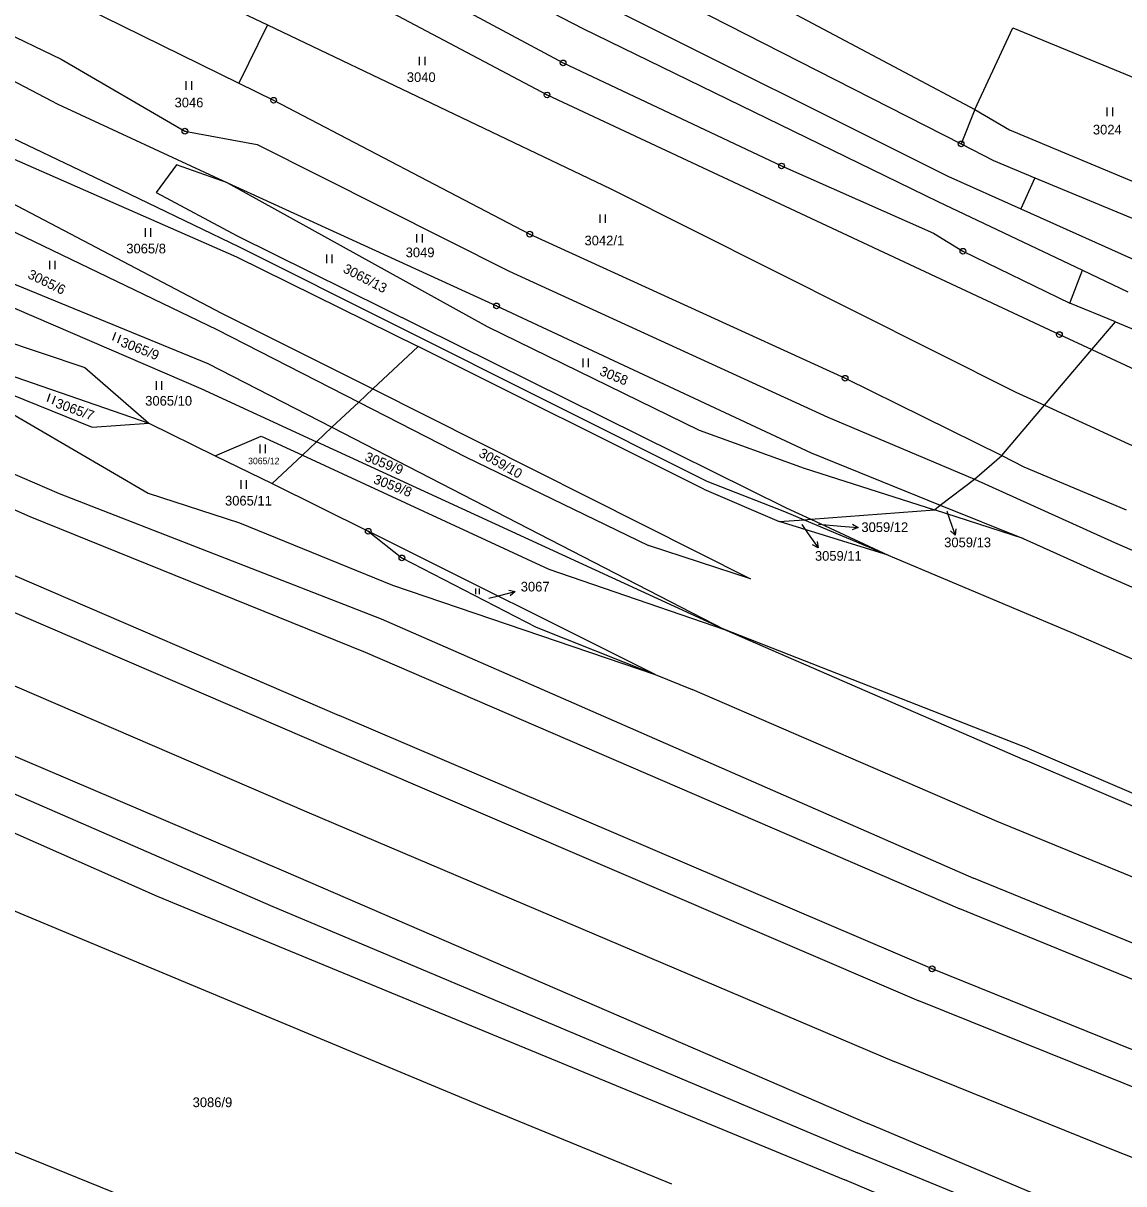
# Model space of a CAD drawing. Extents: x -593183 to -588034, y -1130415 to -1124994.
# Drawn here: x -591952.4 to -591759.3, y -1127134.1 to -1126930.4 of the extents above; entities that cross this region are included whole.
import ezdxf

# ---------------------------------------------------------------- set-up
doc = ezdxf.new("R2010")
doc.units = 0
for name, color, linetype in [('Vrstva 1', 7, 'Continuous'), ('Vrstva 16', 7, 'Continuous'), ('Vrstva 18', 7, 'Continuous'), ('Vrstva 24', 7, 'Continuous'), ('Vrstva 25', 7, 'Continuous')]:
    doc.layers.add(name, color=color, linetype=linetype)

msp = doc.modelspace()

# ---------------------------------------------------------------- linework, layer by layer
at = {"layer": 'Vrstva 1'}
for p, q in [((-591906.83, -1126903.87), (-591854.2, -1126931.36)), ((-591910.68, -1126908.83), (-591857.64, -1126937.37)), ((-592009.31, -1126911.59), (-591946.32, -1126944.63)), ((-591914.77, -1126914.16), (-591860.47, -1126943)), ((-591843.05, -1126914.9), (-591785.43, -1126945.55)), ((-591987.87, -1126916.6), (-591945.71, -1126936.7)), ((-591846.98, -1126921.41), (-591787.81, -1126951.58)), ((-591953.51, -1126921.75), (-591914.54, -1126940.93)), ((-591922.28, -1126924.61), (-591909.51, -1126930.71)), ((-591851.26, -1126926.71), (-591790.16, -1126957.25)), ((-591909.51, -1126930.71), (-591914.54, -1126940.93)), ((-591909.51, -1126930.71), (-591849.27, -1126959.48)), ((-591854.2, -1126931.36), (-591791.92, -1126961.7)), ((-591785.43, -1126945.55), (-591778.76, -1126931.19)), ((-591778.76, -1126931.19), (-591744.4, -1126945.38)), ((-591987.92, -1126934.59), (-591938.51, -1126958.07)), ((-591945.71, -1126936.7), (-591924.01, -1126949.35)), ((-591857.64, -1126937.37), (-591819.32, -1126955.46)), ((-591983.77, -1126941.24), (-591914.93, -1126971.39)), ((-591914.54, -1126940.93), (-591908.44, -1126943.93)), ((-591908.44, -1126943.93), (-591863.5, -1126967.43)), ((-591860.47, -1126943), (-591770.57, -1126985.05)), ((-591946.32, -1126944.63), (-591916.56, -1126958.44)), ((-591785.43, -1126945.55), (-591787.81, -1126951.58)), ((-591785.43, -1126945.55), (-591779.3, -1126949.13)), ((-591924.01, -1126949.35), (-591911.3, -1126951.67)), ((-591779.3, -1126949.13), (-591747.64, -1126962.36)), ((-591987.4, -1126950.93), (-591918.39, -1126984.15)), ((-591911.3, -1126951.67), (-591867.14, -1126973.94)), ((-591787.81, -1126951.58), (-591782.13, -1126954.51)), ((-591970.64, -1126953.47), (-591917.61, -1126981.27)), ((-591925.5, -1126955.24), (-591929.04, -1126960.13)), ((-591916.56, -1126958.44), (-591925.5, -1126955.24)), ((-591819.32, -1126955.46), (-591792.64, -1126967.24)), ((-591782.13, -1126954.51), (-591774.89, -1126957.52)), ((-591938.51, -1126958.07), (-591914.46, -1126969.67)), ((-591790.16, -1126957.25), (-591777.33, -1126962.99)), ((-591774.89, -1126957.52), (-591777.33, -1126962.99)), ((-591774.89, -1126957.52), (-591753.32, -1126966.51)), ((-591929.04, -1126960.13), (-591914.83, -1126967.71)), ((-591916.56, -1126958.44), (-591869.33, -1126980.01)), ((-591916.56, -1126958.44), (-591870.99, -1126983.65)), ((-591849.27, -1126959.48), (-591778.19, -1126995.14)), ((-591791.92, -1126961.7), (-591766.52, -1126973.76)), ((-591777.33, -1126962.99), (-591756.34, -1126972.38)), ((-591980.38, -1126965.41), (-591920, -1126990.1)), ((-591986.58, -1126966.37), (-591921.2, -1126994.51)), ((-591914.83, -1126967.71), (-591818.51, -1127015.45)), ((-591863.5, -1126967.43), (-591808.16, -1126992.72)), ((-591792.64, -1126967.24), (-591787.5, -1126970.43)), ((-591914.46, -1126969.67), (-591832.42, -1127010.79)), ((-591787.5, -1126970.43), (-591768.73, -1126979.55)), ((-591914.93, -1126971.39), (-591883.1, -1126987.12)), ((-591867.14, -1126973.94), (-591811.18, -1126999.52)), ((-591768.73, -1126979.55), (-591766.52, -1126973.76)), ((-591766.52, -1126973.76), (-591758.57, -1126977.54)), ((-591869.33, -1126980.01), (-591814.14, -1127005.83)), ((-591760.75, -1126982.8), (-591768.73, -1126979.55)), ((-591917.61, -1126981.27), (-591891.06, -1126994.6)), ((-591965.7, -1126982.73), (-591941.58, -1126990.81)), ((-591918.39, -1126984.15), (-591893.51, -1126996.91)), ((-591870.99, -1126983.65), (-591833.75, -1127001.83)), ((-591764.9, -1126987.68), (-591760.75, -1126982.8)), ((-591760.75, -1126982.8), (-591655.9, -1127026.53)), ((-591974.32, -1126985.36), (-591930.33, -1127000.6)), ((-591770.57, -1126985.05), (-591764.9, -1126987.68)), ((-591972.37, -1126988.38), (-591940.27, -1127001.3)), ((-591972.37, -1126988.38), (-591930.45, -1127012.9)), ((-591883.1, -1126987.12), (-591891.06, -1126994.6)), ((-591832.96, -1127012.19), (-591883.1, -1126987.12)), ((-591773.18, -1126997.44), (-591764.9, -1126987.68)), ((-591764.9, -1126987.68), (-591735.34, -1127001.4)), ((-591920, -1126990.1), (-591898.21, -1127001.32)), ((-591941.58, -1126990.81), (-591930.33, -1127000.6)), ((-591808.16, -1126992.72), (-591780.68, -1127006.27)), ((-591988.2, -1126994.75), (-591946.09, -1127012.96)), ((-591921.2, -1126994.51), (-591900.9, -1127003.86)), ((-591891.06, -1126994.6), (-591893.51, -1126996.91)), ((-591891.06, -1126994.6), (-591824.78, -1127027.89)), ((-591893.51, -1126996.91), (-591898.21, -1127001.32)), ((-591893.51, -1126996.91), (-591874.68, -1127006.56)), ((-591778.19, -1126995.14), (-591773.18, -1126997.44)), ((-591994.82, -1126998.07), (-591951.19, -1127016.96)), ((-591780.68, -1127006.27), (-591773.18, -1126997.44)), ((-591773.18, -1126997.44), (-591754.78, -1127005.9)), ((-591940.27, -1127001.3), (-591930.33, -1127000.6)), ((-591930.33, -1127000.6), (-591918.69, -1127006.34)), ((-591811.18, -1126999.52), (-591785.47, -1127010.44)), ((-591918.69, -1127006.34), (-591910.6, -1127002.86)), ((-591910.6, -1127002.86), (-591903.39, -1127006.2)), ((-591898.21, -1127001.32), (-591900.9, -1127003.86)), ((-591898.21, -1127001.32), (-591829.3, -1127036.82)), ((-591833.75, -1127001.83), (-591815.35, -1127008.48)), ((-591900.9, -1127003.86), (-591903.39, -1127006.2)), ((-591829.3, -1127036.82), (-591900.9, -1127003.86)), ((-591918.69, -1127006.34), (-591908.67, -1127011.16)), ((-591903.39, -1127006.2), (-591908.67, -1127011.16)), ((-591903.39, -1127006.2), (-591860.13, -1127026.24)), ((-591874.68, -1127006.56), (-591842.65, -1127022.04)), ((-591814.14, -1127005.83), (-591791.46, -1127014.97)), ((-591785.47, -1127010.44), (-591780.68, -1127006.27)), ((-591780.68, -1127006.27), (-591776.79, -1127008.24)), ((-591998.82, -1127008.02), (-591896.95, -1127051.88)), ((-591815.35, -1127008.48), (-591792.48, -1127015.79)), ((-591776.79, -1127008.24), (-591758.84, -1127015.8)), ((-591908.67, -1127011.16), (-591891.84, -1127019.57)), ((-591832.42, -1127010.79), (-591818.8, -1127016.08)), ((-591791.46, -1127014.97), (-591785.47, -1127010.44)), ((-591785.47, -1127010.44), (-591760.88, -1127021.54)), ((-591946.09, -1127012.96), (-591889.58, -1127034.92)), ((-591930.45, -1127012.9), (-591914.4, -1127018.06)), ((-591832.96, -1127012.19), (-591819.71, -1127017.88)), ((-592001.03, -1127013.52), (-591898.48, -1127057.69)), ((-591792.48, -1127015.79), (-591791.46, -1127014.97)), ((-591791.46, -1127014.97), (-591776.92, -1127020.83)), ((-591951.19, -1127016.96), (-591892.35, -1127040.76)), ((-591818.8, -1127016.08), (-591815.33, -1127017.54)), ((-591818.51, -1127015.45), (-591814.19, -1127017.46)), ((-591814.19, -1127017.46), (-591792.48, -1127015.79)), ((-591776.92, -1127020.83), (-591792.48, -1127015.79)), ((-591914.4, -1127018.06), (-591887.58, -1127029.05)), ((-591819.71, -1127017.88), (-591815.33, -1127017.54)), ((-591800.6, -1127023.77), (-591819.71, -1127017.88)), ((-591815.33, -1127017.54), (-591814.19, -1127017.46)), ((-591815.33, -1127017.54), (-591800.6, -1127023.77)), ((-591814.19, -1127017.46), (-591800.6, -1127023.77)), ((-591891.84, -1127019.57), (-591885.94, -1127024.24)), ((-591841.49, -1127044.73), (-591891.84, -1127019.57)), ((-591776.92, -1127020.83), (-591763.42, -1127026.95)), ((-591824.78, -1127027.89), (-591842.65, -1127022.04)), ((-591760.88, -1127021.54), (-591725.28, -1127037.26)), ((-592005.27, -1127024.53), (-591902.63, -1127068.82)), ((-591885.94, -1127024.24), (-591862.38, -1127036.39)), ((-591800.6, -1127023.77), (-591768.18, -1127037.47)), ((-591860.13, -1127026.24), (-591829.3, -1127036.82)), ((-591763.42, -1127026.95), (-591726.66, -1127043.01)), ((-591887.58, -1127029.05), (-591841.49, -1127044.73)), ((-592010.12, -1127035.09), (-591906.7, -1127079.15)), ((-591889.58, -1127034.92), (-591880.24, -1127039.01)), ((-591862.38, -1127036.39), (-591841.49, -1127044.73)), ((-591775.86, -1127057.74), (-591829.3, -1127036.82)), ((-591829.3, -1127036.82), (-591776.6, -1127059.71)), ((-591768.18, -1127037.47), (-591731.07, -1127053.51)), ((-591880.24, -1127039.01), (-591785.66, -1127080.47)), ((-592012.96, -1127039.97), (-591908.99, -1127085.27)), ((-591892.35, -1127040.76), (-591788.04, -1127085.8)), ((-592015.37, -1127045.42), (-591928.85, -1127083.62)), ((-591841.49, -1127044.73), (-591835, -1127047.32)), ((-591781.49, -1127070.51), (-591835, -1127047.32)), ((-591792.91, -1127096.36), (-591896.95, -1127051.88)), ((-591898.48, -1127057.69), (-591795.25, -1127102)), ((-591775.86, -1127057.74), (-591738.2, -1127073.87)), ((-591738.89, -1127075.85), (-591776.6, -1127059.71)), ((-591902.63, -1127068.82), (-591799.55, -1127112.61)), ((-591743.9, -1127085.91), (-591781.49, -1127070.51)), ((-591906.7, -1127079.15), (-591804.2, -1127123.51)), ((-591683.01, -1127122.27), (-591785.66, -1127080.47)), ((-591928.85, -1127083.62), (-591808.22, -1127133.4)), ((-591957.03, -1127084.92), (-591871.95, -1127120.42)), ((-591908.99, -1127085.27), (-591806.01, -1127128.66)), ((-591750.12, -1127101.38), (-591788.04, -1127085.8)), ((-591754.7, -1127111.81), (-591792.91, -1127096.36)), ((-591705, -1127138.31), (-591795.25, -1127102)), ((-591994.7, -1127112.05), (-591911.23, -1127145.77)), ((-591761.37, -1127128.07), (-591799.55, -1127112.61)), ((-591871.95, -1127120.42), (-591838.64, -1127134.09)), ((-591765.92, -1127139.65), (-591804.2, -1127123.51)), ((-591767.86, -1127144.28), (-591806.01, -1127128.66)), ((-591670.24, -1127164.29), (-591761.37, -1127128.07)), ((-591771.34, -1127148.91), (-591808.22, -1127133.4))]:
    msp.add_line(p, q, dxfattribs=at)
at = {"layer": 'Vrstva 16'}
for p, q in [((-591790.32, -1127016.06), (-591789.85, -1127017.42)), ((-591815.78, -1127018.4), (-591814.63, -1127020.04)), ((-591812.86, -1127018.33), (-591808.89, -1127018.66)), ((-591870.69, -1127031.31), (-591868.99, -1127030.88))]:
    msp.add_line(p, q, dxfattribs=at)
at = {"layer": 'Vrstva 24'}
for centre, radius in [((-591857.64, -1126937.37), 0.5), ((-591857.64, -1126937.37), 0.0327), ((-591908.44, -1126943.93), 0.5), ((-591908.44, -1126943.93), 0.0327), ((-591860.47, -1126943), 0.5), ((-591860.47, -1126943), 0.0327), ((-591924.01, -1126949.35), 0.5), ((-591924.01, -1126949.35), 0.0327), ((-591787.81, -1126951.58), 0.5), ((-591787.81, -1126951.58), 0.0327), ((-591819.32, -1126955.46), 0.5), ((-591819.32, -1126955.46), 0.0327), ((-591863.5, -1126967.43), 0.5), ((-591863.5, -1126967.43), 0.0327), ((-591787.5, -1126970.43), 0.5), ((-591787.5, -1126970.43), 0.0327), ((-591869.33, -1126980.01), 0.5), ((-591869.33, -1126980.01), 0.0327), ((-591770.57, -1126985.05), 0.5), ((-591770.57, -1126985.05), 0.0327), ((-591808.16, -1126992.72), 0.5), ((-591808.16, -1126992.72), 0.0327), ((-591891.84, -1127019.57), 0.5), ((-591891.84, -1127019.57), 0.0327), ((-591885.94, -1127024.24), 0.5), ((-591885.94, -1127024.24), 0.0327), ((-591792.91, -1127096.36), 0.5), ((-591792.91, -1127096.36), 0.0327)]:
    msp.add_circle(centre, radius, dxfattribs=at)
at = {"layer": 'Vrstva 25'}
for p, q in [((-591882.89, -1126936.29), (-591882.89, -1126937.79)), ((-591881.86, -1126937.79), (-591881.86, -1126936.29)), ((-591923.82, -1126940.57), (-591923.82, -1126942.07)), ((-591922.8, -1126942.07), (-591922.8, -1126940.57)), ((-591762.23, -1126945.22), (-591762.23, -1126946.72)), ((-591761.21, -1126946.72), (-591761.21, -1126945.22)), ((-591851.21, -1126963.96), (-591851.21, -1126965.46)), ((-591850.19, -1126965.46), (-591850.19, -1126963.96)), ((-591930.98, -1126966.4), (-591930.98, -1126967.9)), ((-591929.96, -1126967.9), (-591929.96, -1126966.4)), ((-591883.35, -1126967.4), (-591883.35, -1126968.9)), ((-591882.33, -1126968.9), (-591882.33, -1126967.4)), ((-591947.79, -1126972.1), (-591947.79, -1126973.6)), ((-591946.77, -1126973.6), (-591946.77, -1126972.1)), ((-591899.19, -1126970.99), (-591899.19, -1126972.49)), ((-591898.17, -1126972.49), (-591898.17, -1126970.99)), ((-591936.18, -1126984.71), (-591936.73, -1126986.1)), ((-591935.77, -1126986.47), (-591935.23, -1126985.08)), ((-591854.19, -1126989.26), (-591854.19, -1126990.76)), ((-591853.17, -1126990.76), (-591853.17, -1126989.26)), ((-591929.06, -1126993.23), (-591929.06, -1126994.73)), ((-591928.04, -1126994.73), (-591928.04, -1126993.23)), ((-591947.68, -1126995.47), (-591948.19, -1126996.88)), ((-591947.23, -1126997.23), (-591946.72, -1126995.82)), ((-591910.88, -1127004.35), (-591910.88, -1127005.85)), ((-591909.85, -1127005.85), (-591909.85, -1127004.35)), ((-591914.22, -1127010.61), (-591914.22, -1127012.11)), ((-591913.2, -1127012.11), (-591913.2, -1127010.61)), ((-591808.89, -1127018.66), (-591805.9, -1127018.9)), ((-591789.85, -1127017.42), (-591788.86, -1127020.25)), ((-591814.63, -1127020.04), (-591812.91, -1127022.5)), ((-591873.03, -1127029.61), (-591873.03, -1127030.61)), ((-591872.34, -1127030.61), (-591872.34, -1127029.61)), ((-591868.99, -1127030.88), (-591866.08, -1127030.14))]:
    msp.add_line(p, q, dxfattribs=at)
for points in [[(-591806.86, -1127018.32), (-591805.9, -1127018.9), (-591806.94, -1127019.32)], [(-591788.72, -1127019.14), (-591788.86, -1127020.25), (-591789.66, -1127019.47)], [(-591813.07, -1127021.39), (-591812.91, -1127022.5), (-591813.89, -1127021.97)], [(-591867.17, -1127029.9), (-591866.08, -1127030.14), (-591866.93, -1127030.87)]]:
    msp.add_lwpolyline(points, dxfattribs=at)

# ---------------------------------------------------------------- texts
at = {"layer": 'Vrstva 16'}
for s, p in [('3059/12', (-591805.31, -1127019.7)), ('3059/13', (-591790.78, -1127022.37)), ('3059/11', (-591813.46, -1127024.74)), ('3067', (-591865.08, -1127030.14))]:
    msp.add_text(s, height=1.7, dxfattribs=at).set_placement(p)
at = {"layer": 'Vrstva 18'}
for s, height, p in [('3040', 1.7, (-591885.07, -1126940.72)), ('3046', 1.7, (-591925.82, -1126945.17)), ('3024', 1.7, (-591764.69, -1126949.93)), ('3042/1', 1.7, (-591853.89, -1126969.39)), ('3065/8', 1.7, (-591934.29, -1126970.8)), ('3049', 1.7, (-591885.27, -1126971.48)), ('3065/10', 1.7, (-591930.97, -1126997.52)), ('3065/12', 1.14, (-591912.92, -1127007.8)), ('3065/11', 1.7, (-591916.97, -1127015.05)), ('3059/13', 0.1, (-591790.32, -1127016.06)), ('3059/11', 0.1, (-591815.78, -1127018.4)), ('3067', 0.1, (-591870.69, -1127031.31)), ('3086/9', 1.7, (-591922.65, -1127120.63))]:
    msp.add_text(s, height=height, dxfattribs=at).set_placement(p)
for s, height, rotation, p in [('3065/6', 1.7, 333.9369, (-591951.74, -1126975.05)), ('3065/13', 1.7, 332.4323, (-591896.41, -1126974.03)), ('3065/9', 1.7, 338.6821, (-591935.43, -1126987.05)), ('3058', 1.7, 337.9254, (-591851.39, -1126992.11)), ('3065/7', 1.7, 340.2329, (-591946.86, -1126997.79)), ('3059/10', 1.7, 330.7262, (-591872.6, -1127006.36)), ('3059/9', 1.7, 338.6433, (-591892.59, -1127007.16)), ('3059/8', 1.7, 338.815, (-591891.07, -1127011.09)), ('3059/12', 0.1, 332.5256, (-591812.85, -1127018.34))]:
    msp.add_text(s, height=height, rotation=rotation, dxfattribs=at).set_placement(p)

doc.saveas('drawing.dxf')
